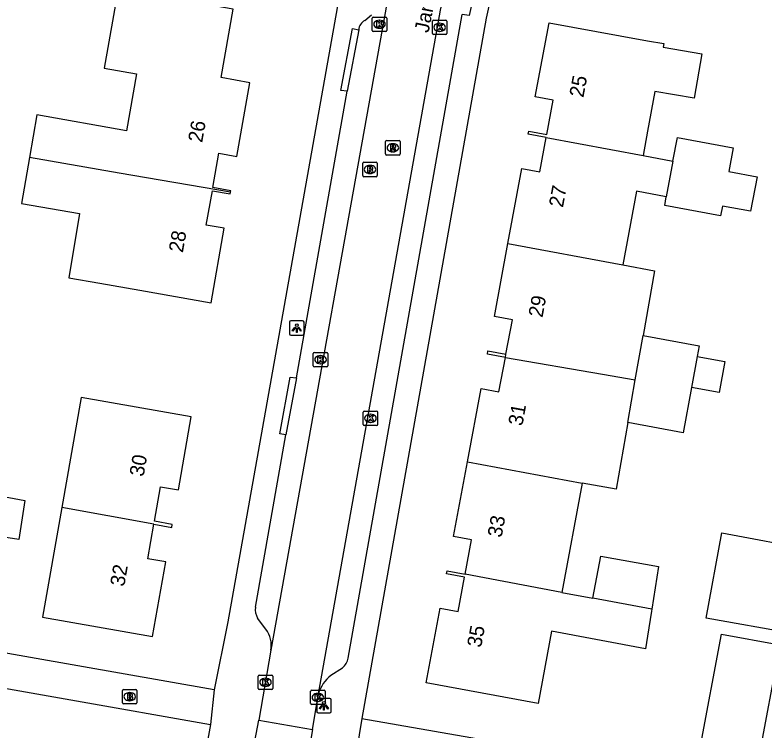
# Model space of a CAD drawing. Extents: x 163686 to 164493, y 382719 to 383870.
# Drawn here: x 163956.3 to 164008.1, y 383405.3 to 383454.6 of the extents above; entities that cross this region are included whole.
import ezdxf

# ---------------------------------------------------------------- set-up
doc = ezdxf.new("R2010")
doc.units = 0
for name, color, linetype in [('IMGEO_Brandkraan', 7, 'Continuous'), ('IMGEO_Kolk', 7, 'Continuous'), ('IMGEO_Lichtpunt', 7, 'Continuous'), ('IMGEO_Muur', 7, 'Continuous'), ('IMGEO_Openbare_ruimte_label', 7, 'Continuous'), ('IMGEO_Pand', 7, 'Continuous'), ('IMGEO_Pand_nummerreeks', 7, 'Continuous'), ('IMGEO_Rijbaan_lokaal_open', 7, 'Continuous'), ('IMGEO_Rioolput', 7, 'Continuous'), ('IMGEO_Voetpad_open', 7, 'Continuous')]:
    doc.layers.add(name, color=color, linetype=linetype)

msp = doc.modelspace()

# ---------------------------------------------------------------- linework, layer by layer
at = {"layer": 'IMGEO_Brandkraan'}
for p, q in [((163963.755, 383407.147), (163963.755, 383407.999)), ((163963.83, 383408.073), (163964.682, 383408.073)), ((163964.243, 383407.853), (163964.268, 383407.853)), ((163964.756, 383407.999), (163964.756, 383407.147)), ((163964.266, 383407.293), (163964.241, 383407.293)), ((163964.682, 383407.073), (163963.83, 383407.073))]:
    msp.add_line(p, q, dxfattribs=at)
for points in [[(163963.755, 383407.147), (163963.755, 383407.999)], [(163963.83, 383408.073), (163964.682, 383408.073)], [(163964.103, 383407.773), (163964.103, 383407.373), (163964.316, 383407.373)], [(163964.334, 383407.773), (163964.103, 383407.773)], [(163964.282, 383407.692), (163964.228, 383407.692), (163964.228, 383407.616)], [(163964.228, 383407.616), (163964.281, 383407.616)], [(163964.756, 383407.999), (163964.756, 383407.147)], [(163964.29, 383407.54), (163964.228, 383407.54), (163964.228, 383407.459)], [(163964.228, 383407.459), (163964.29, 383407.459)], [(163964.682, 383407.073), (163963.83, 383407.073)]]:
    msp.add_lwpolyline(points, dxfattribs=at)
for centre, radius, start, end in [((163963.832, 383407.997), 0.0765, 91.552, 178.448), ((163963.832, 383407.997), 0.0765, 91.552, 178.448), ((163964.283, 383407.654), 0.0379, 267.8285, 90.9355), ((163964.338, 383407.628), 0.145, 59.4692, 91.5367), ((163964.363, 383407.675), 0.0922, 285.5137, 58.1501), ((163964.68, 383407.997), 0.0765, 1.552, 88.448), ((163964.68, 383407.997), 0.0765, 1.552, 88.448), ((163963.832, 383407.149), 0.0765, 181.552, 268.448), ((163963.832, 383407.149), 0.0765, 181.552, 268.448), ((163964.291, 383407.499), 0.0404, 269.8759, 90.5077), ((163964.322, 383407.624), 0.251, 268.6676, 293.5347), ((163964.368, 383407.483), 0.105, 301.3115, 78.989), ((163964.68, 383407.149), 0.0765, 271.552, 358.448), ((163964.68, 383407.149), 0.0765, 271.552, 358.448)]:
    msp.add_arc(centre, radius, start, end, dxfattribs=at)
for centre, major_axis, ratio, start_param, end_param in [((163964.242, 383407.573), (-0.387, 0.002), 0.722429, 4.712389, 7.853982), ((163964.267, 383407.573), (-0.39, 0.002), 0.717154, 1.570796, 4.712389)]:
    msp.add_ellipse(centre, major_axis=major_axis, ratio=ratio, start_param=start_param, end_param=end_param, dxfattribs=at)
at = {"layer": 'IMGEO_Kolk'}
for p, q in [((163980.997, 383453.575), (163980.997, 383454.427)), ((163981.072, 383454.501), (163981.924, 383454.501)), ((163981.485, 383454.281), (163981.51, 383454.281)), ((163981.998, 383454.427), (163981.998, 383453.575)), ((163985.15, 383453.362), (163985.15, 383454.214)), ((163985.225, 383454.288), (163986.077, 383454.288)), ((163986.151, 383454.214), (163986.151, 383453.362)), ((163981.508, 383453.721), (163981.483, 383453.721)), ((163985.638, 383454.068), (163985.663, 383454.068)), ((163981.924, 383453.501), (163981.072, 383453.501)), ((163986.077, 383453.288), (163985.225, 383453.288)), ((163985.661, 383453.508), (163985.636, 383453.508)), ((163976.929, 383430.417), (163976.929, 383431.269)), ((163977.004, 383431.343), (163977.856, 383431.343)), ((163977.417, 383431.123), (163977.442, 383431.123)), ((163977.93, 383431.269), (163977.93, 383430.417)), ((163977.44, 383430.563), (163977.415, 383430.563)), ((163977.856, 383430.343), (163977.004, 383430.343)), ((163980.445, 383427.291), (163981.297, 383427.291)), ((163980.37, 383426.365), (163980.37, 383427.217)), ((163980.858, 383427.071), (163980.883, 383427.071)), ((163981.371, 383427.217), (163981.371, 383426.365)), ((163981.297, 383426.291), (163980.445, 383426.291)), ((163980.881, 383426.511), (163980.856, 383426.511)), ((163973.129, 383408.14), (163973.129, 383408.992)), ((163973.204, 383409.066), (163974.056, 383409.066)), ((163973.617, 383408.846), (163973.642, 383408.846)), ((163974.13, 383408.992), (163974.13, 383408.14)), ((163973.64, 383408.286), (163973.615, 383408.286)), ((163974.056, 383408.066), (163973.204, 383408.066)), ((163976.747, 383407.095), (163976.747, 383407.947)), ((163976.822, 383408.021), (163977.674, 383408.021)), ((163977.235, 383407.801), (163977.26, 383407.801)), ((163977.748, 383407.947), (163977.748, 383407.095)), ((163977.258, 383407.241), (163977.233, 383407.241)), ((163977.674, 383407.021), (163976.822, 383407.021))]:
    msp.add_line(p, q, dxfattribs=at)
for points in [[(163980.997, 383453.575), (163980.997, 383454.427)], [(163981.072, 383454.501), (163981.924, 383454.501)], [(163981.318, 383454.201), (163981.441, 383454.201), (163981.441, 383454.05), (163981.571, 383454.201), (163981.735, 383454.201), (163981.589, 383454.05), (163981.742, 383453.801), (163981.59, 383453.801), (163981.505, 383453.965), (163981.441, 383453.898), (163981.441, 383453.801), (163981.318, 383453.801), (163981.318, 383454.201)], [(163981.998, 383454.427), (163981.998, 383453.575)], [(163985.15, 383453.362), (163985.15, 383454.214)], [(163985.225, 383454.288), (163986.077, 383454.288)], [(163986.151, 383454.214), (163986.151, 383453.362)], [(163985.471, 383453.988), (163985.594, 383453.988), (163985.594, 383453.837), (163985.724, 383453.988), (163985.888, 383453.988), (163985.742, 383453.837), (163985.895, 383453.588), (163985.743, 383453.588), (163985.658, 383453.752), (163985.594, 383453.685), (163985.594, 383453.588), (163985.471, 383453.588), (163985.471, 383453.988)], [(163981.924, 383453.501), (163981.072, 383453.501)], [(163986.077, 383453.288), (163985.225, 383453.288)], [(163976.929, 383430.417), (163976.929, 383431.269)], [(163977.004, 383431.343), (163977.856, 383431.343)], [(163977.25, 383431.043), (163977.373, 383431.043), (163977.373, 383430.892), (163977.503, 383431.043), (163977.667, 383431.043), (163977.521, 383430.892), (163977.674, 383430.643), (163977.522, 383430.643), (163977.437, 383430.807), (163977.373, 383430.74), (163977.373, 383430.643), (163977.25, 383430.643), (163977.25, 383431.043)], [(163977.93, 383431.269), (163977.93, 383430.417)], [(163977.856, 383430.343), (163977.004, 383430.343)], [(163980.445, 383427.291), (163981.297, 383427.291)], [(163980.37, 383426.365), (163980.37, 383427.217)], [(163980.691, 383426.991), (163980.814, 383426.991), (163980.814, 383426.84), (163980.944, 383426.991), (163981.108, 383426.991), (163980.962, 383426.84), (163981.115, 383426.591), (163980.963, 383426.591), (163980.878, 383426.755), (163980.814, 383426.688), (163980.814, 383426.591), (163980.691, 383426.591), (163980.691, 383426.991)], [(163981.371, 383427.217), (163981.371, 383426.365)], [(163981.297, 383426.291), (163980.445, 383426.291)], [(163973.129, 383408.14), (163973.129, 383408.992)], [(163973.204, 383409.066), (163974.056, 383409.066)], [(163973.45, 383408.766), (163973.573, 383408.766), (163973.573, 383408.615), (163973.703, 383408.766), (163973.867, 383408.766), (163973.721, 383408.615), (163973.874, 383408.366), (163973.722, 383408.366), (163973.637, 383408.53), (163973.573, 383408.463), (163973.573, 383408.366), (163973.45, 383408.366), (163973.45, 383408.766)], [(163974.13, 383408.992), (163974.13, 383408.14)], [(163974.056, 383408.066), (163973.204, 383408.066)], [(163976.747, 383407.095), (163976.747, 383407.947)], [(163976.822, 383408.021), (163977.674, 383408.021)], [(163977.068, 383407.721), (163977.191, 383407.721), (163977.191, 383407.57), (163977.321, 383407.721), (163977.485, 383407.721), (163977.339, 383407.57), (163977.492, 383407.321), (163977.34, 383407.321), (163977.255, 383407.485), (163977.191, 383407.418), (163977.191, 383407.321), (163977.068, 383407.321), (163977.068, 383407.721)], [(163977.748, 383407.947), (163977.748, 383407.095)], [(163977.674, 383407.021), (163976.822, 383407.021)]]:
    msp.add_lwpolyline(points, dxfattribs=at)
for centre, start, end in [((163981.074, 383454.425), 91.552, 178.448), ((163981.074, 383454.425), 91.552, 178.448), ((163981.922, 383454.425), 1.552, 88.448), ((163981.922, 383454.425), 1.552, 88.448), ((163985.227, 383454.212), 91.552, 178.448), ((163985.227, 383454.212), 91.552, 178.448), ((163986.075, 383454.212), 1.552, 88.448), ((163986.075, 383454.212), 1.552, 88.448), ((163981.074, 383453.577), 181.552, 268.448), ((163981.074, 383453.577), 181.552, 268.448), ((163981.922, 383453.577), 271.552, 358.448), ((163981.922, 383453.577), 271.552, 358.448), ((163985.227, 383453.364), 181.552, 268.448), ((163985.227, 383453.364), 181.552, 268.448), ((163986.075, 383453.364), 271.552, 358.448), ((163986.075, 383453.364), 271.552, 358.448), ((163977.006, 383431.267), 91.552, 178.448), ((163977.006, 383431.267), 91.552, 178.448), ((163977.854, 383431.267), 1.552, 88.448), ((163977.854, 383431.267), 1.552, 88.448), ((163977.006, 383430.419), 181.552, 268.448), ((163977.006, 383430.419), 181.552, 268.448), ((163977.854, 383430.419), 271.552, 358.448), ((163977.854, 383430.419), 271.552, 358.448), ((163980.447, 383427.215), 91.552, 178.448), ((163980.447, 383427.215), 91.552, 178.448), ((163981.295, 383427.215), 1.552, 88.448), ((163981.295, 383427.215), 1.552, 88.448), ((163980.447, 383426.367), 181.552, 268.448), ((163980.447, 383426.367), 181.552, 268.448), ((163981.295, 383426.367), 271.552, 358.448), ((163981.295, 383426.367), 271.552, 358.448), ((163973.206, 383408.99), 91.552, 178.448), ((163973.206, 383408.99), 91.552, 178.448), ((163974.054, 383408.99), 1.552, 88.448), ((163974.054, 383408.99), 1.552, 88.448), ((163973.206, 383408.142), 181.552, 268.448), ((163973.206, 383408.142), 181.552, 268.448), ((163974.054, 383408.142), 271.552, 358.448), ((163974.054, 383408.142), 271.552, 358.448), ((163976.824, 383407.945), 91.552, 178.448), ((163976.824, 383407.945), 91.552, 178.448), ((163977.672, 383407.945), 1.552, 88.448), ((163977.672, 383407.945), 1.552, 88.448), ((163976.824, 383407.097), 181.552, 268.448), ((163976.824, 383407.097), 181.552, 268.448), ((163977.672, 383407.097), 271.552, 358.448), ((163977.672, 383407.097), 271.552, 358.448)]:
    msp.add_arc(centre, 0.0765, start, end, dxfattribs=at)
for centre, major_axis, ratio, start_param, end_param in [((163981.484, 383454.001), (-0.387, 0.002), 0.722429, 4.712389, 7.853982), ((163981.509, 383454.001), (-0.39, 0.002), 0.717154, 1.570796, 4.712389), ((163985.637, 383453.788), (-0.387, 0.002), 0.722429, 4.712389, 7.853982), ((163985.662, 383453.788), (-0.39, 0.002), 0.717154, 1.570796, 4.712389), ((163977.416, 383430.843), (-0.387, 0.002), 0.722429, 4.712389, 7.853982), ((163977.441, 383430.843), (-0.39, 0.002), 0.717154, 1.570796, 4.712389), ((163980.857, 383426.791), (-0.387, 0.002), 0.722429, 4.712389, 7.853982), ((163980.882, 383426.791), (-0.39, 0.002), 0.717154, 1.570796, 4.712389), ((163973.616, 383408.566), (-0.387, 0.002), 0.722429, 4.712389, 7.853982), ((163973.641, 383408.566), (-0.39, 0.002), 0.717154, 1.570796, 4.712389), ((163977.234, 383407.521), (-0.387, 0.002), 0.722429, 4.712389, 7.853982), ((163977.259, 383407.521), (-0.39, 0.002), 0.717154, 1.570796, 4.712389)]:
    msp.add_ellipse(centre, major_axis=major_axis, ratio=ratio, start_param=start_param, end_param=end_param, dxfattribs=at)
at = {"layer": 'IMGEO_Lichtpunt'}
for p, q in [((163976.194, 383433.52), (163975.386, 383433.52)), ((163976.194, 383433.52), (163975.386, 383433.52)), ((163975.292, 383433.425), (163975.292, 383432.618)), ((163975.292, 383433.425), (163975.292, 383432.618)), ((163976.288, 383432.618), (163976.288, 383433.425)), ((163976.288, 383432.618), (163976.288, 383433.425)), ((163975.386, 383432.524), (163976.194, 383432.524)), ((163975.386, 383432.524), (163976.194, 383432.524)), ((163977.162, 383407.346), (163977.162, 383406.539)), ((163977.162, 383407.346), (163977.162, 383406.539)), ((163978.064, 383407.441), (163977.256, 383407.441)), ((163978.064, 383407.441), (163977.256, 383407.441)), ((163978.158, 383406.539), (163978.158, 383407.346)), ((163978.158, 383406.539), (163978.158, 383407.346)), ((163977.256, 383406.445), (163978.064, 383406.445)), ((163977.256, 383406.445), (163978.064, 383406.445))]:
    msp.add_line(p, q, dxfattribs=at)
for points in [[(163975.666, 383433.089), (163975.705, 383433.061), (163975.517, 383432.799), (163975.479, 383432.826), (163975.666, 383433.089)], [(163975.768, 383433.041), (163975.815, 383433.041), (163975.815, 383432.719), (163975.768, 383432.719), (163975.768, 383433.041)], [(163975.878, 383433.061), (163975.916, 383433.088), (163976.103, 383432.826), (163976.064, 383432.798), (163975.878, 383433.061)], [(163977.536, 383407.01), (163977.575, 383406.982), (163977.387, 383406.72), (163977.349, 383406.747), (163977.536, 383407.01)], [(163977.638, 383406.962), (163977.685, 383406.962), (163977.685, 383406.64), (163977.638, 383406.64), (163977.638, 383406.962)], [(163977.748, 383406.982), (163977.786, 383407.009), (163977.973, 383406.747), (163977.934, 383406.719), (163977.748, 383406.982)]]:
    msp.add_lwpolyline(points, dxfattribs=at)
for centre in [(163975.791, 383433.223), (163977.661, 383407.144)]:
    msp.add_circle(centre, 0.0994, dxfattribs=at)
for centre, start, end in [((163975.386, 383433.425), 90, 180), ((163975.386, 383433.425), 90, 180), ((163976.194, 383433.425), 0, 90), ((163976.194, 383433.425), 0, 90), ((163975.386, 383432.618), 180, 270), ((163975.386, 383432.618), 180, 270), ((163976.194, 383432.618), 270, 0), ((163976.194, 383432.618), 270, 360), ((163977.256, 383407.346), 90, 180), ((163977.256, 383407.346), 90, 180), ((163978.064, 383407.346), 0, 90), ((163978.064, 383407.346), 0, 90), ((163977.256, 383406.539), 180, 270), ((163977.256, 383406.539), 180, 270), ((163978.064, 383406.539), 270, 0), ((163978.064, 383406.539), 270, 360)]:
    msp.add_arc(centre, 0.0946, start, end, dxfattribs=at)
at = {"layer": 'IMGEO_Muur'}
msp.add_lwpolyline([(163990.185, 383430.998), (163988.949, 383431.227), (163988.985, 383431.444), (163990.226, 383431.214)], dxfattribs=at)
at = {"layer": 'IMGEO_Pand'}
for points in [[(163971.222, 383442.399), (163971.241, 383442.507), (163970.002, 383442.726), (163970.419, 383445.1), (163971.658, 383444.881), (163972.552, 383449.968), (163970.563, 383450.318), (163971.394, 383455.046), (163966.47, 383455.912), (163963.466, 383456.44), (163962.504, 383450.964), (163964.729, 383450.573), (163964.04, 383446.652), (163957.86, 383447.737), (163957.344, 383444.803)], [(163993.007, 383446.179), (163991.768, 383446.409), (163991.808, 383446.625), (163993.047, 383446.395), (163993.488, 383448.765), (163992.249, 383448.995), (163993.199, 383454.109), (163998.115, 383453.195), (164000, 383452.863), (164001.122, 383452.665), (164001.078, 383452.428), (164003.751, 383451.957), (164003.211, 383448.889), (164000.509, 383449.365), (164000, 383446.627), (163999.685, 383444.932)], [(163990.366, 383438.861), (163991.327, 383444.039), (163992.567, 383443.809), (163993.007, 383446.179)], [(163993.007, 383446.179), (163999.685, 383444.932)], [(164001.749, 383444.547), (164002.055, 383446.191), (164005.913, 383445.473), (164005.609, 383443.835), (164007.557, 383443.472), (164007.112, 383441.085), (164005.165, 383441.449), (164005.04, 383440.777), (164001.181, 383441.494), (164001.291, 383442.082)], [(163999.685, 383444.932), (164001.749, 383444.547)], [(163957.344, 383444.803), (163956.784, 383441.615), (163960.79, 383440.93), (163960.066, 383436.49), (163962.189, 383436.117), (163964.957, 383435.63), (163969.881, 383434.765), (163970.786, 383439.917), (163969.546, 383440.136), (163969.964, 383442.509), (163971.203, 383442.29), (163971.222, 383442.399)], [(163971.222, 383442.399), (163963.525, 383443.718), (163957.344, 383444.803)], [(164001.749, 383444.547), (164001.291, 383442.082)], [(164001.291, 383442.082), (163999.227, 383442.466), (163998.283, 383437.39)], [(163990.226, 383431.214), (163990.666, 383433.584), (163989.427, 383433.814), (163990.366, 383438.861)], [(163990.366, 383438.861), (163998.283, 383437.39)], [(163998.283, 383437.39), (164000.477, 383436.982), (163999.685, 383432.509)], [(163999.145, 383429.458), (163999.685, 383432.509)], [(163999.685, 383432.509), (164003.564, 383431.789), (164003.43, 383431.069)], [(163987.562, 383423.781), (163988.506, 383428.858), (163989.745, 383428.628), (163990.185, 383430.998)], [(163990.185, 383430.998), (163990.226, 383431.214)], [(163990.185, 383430.998), (163996.882, 383429.851), (163999.145, 383429.458)], [(164003.43, 383431.069), (164005.331, 383430.716), (164004.933, 383428.576), (164003.032, 383428.93)], [(164003.43, 383431.069), (164003.032, 383428.93)], [(163998.631, 383426.495), (163999.145, 383429.458)], [(164003.032, 383428.93), (164002.448, 383425.785), (163998.631, 383426.495)], [(163965.922, 383419.478), (163967.16, 383419.251), (163967.198, 383419.468), (163965.959, 383419.687), (163966.376, 383422.061), (163967.615, 383421.842), (163968.503, 383426.892), (163960.912, 383428.226), (163959.58, 383420.641)], [(163998.631, 383426.495), (163997.834, 383421.901), (163995.48, 383422.309)], [(163987.404, 383416.029), (163987.845, 383418.403), (163986.605, 383418.633), (163987.562, 383423.781)], [(163987.562, 383423.781), (163995.48, 383422.309)], [(163995.48, 383422.309), (163994.079, 383414.768)], [(163953.169, 383421.831), (163957.028, 383421.115), (163956.607, 383418.413), (163952.731, 383419.017), (163953.169, 383421.831)], [(163959.58, 383420.641), (163958.248, 383413.059), (163965.838, 383411.726), (163966.743, 383416.878), (163965.504, 383417.097), (163965.922, 383419.478)], [(163965.922, 383419.478), (163959.58, 383420.641)], [(164009.99, 383411.932), (164004.036, 383412.992), (164005.13, 383418.879), (164011.497, 383417.696), (164010.412, 383411.857)], [(163996.223, 383414.37), (163996.764, 383417.28), (164000.758, 383416.558), (164000.294, 383413.613)], [(164000.294, 383413.613), (164000.274, 383413.484), (164000, 383411.743), (163999.864, 383410.879), (163993.373, 383412.085), (163992.447, 383407.1), (163984.729, 383408.535), (163985.685, 383413.677), (163986.924, 383413.447), (163987.365, 383415.817), (163986.125, 383416.047), (163986.166, 383416.263), (163987.404, 383416.029)], [(163994.079, 383414.768), (163987.404, 383416.029)], [(163994.079, 383414.768), (163996.223, 383414.37)], [(164000.294, 383413.613), (163996.223, 383414.37)], [(164009.118, 383411.151), (164007.636, 383403.177), (164003.615, 383403.925), (164005.097, 383411.898), (164009.118, 383411.151)]]:
    msp.add_lwpolyline(points, dxfattribs=at)
at = {"layer": 'IMGEO_Rijbaan_lokaal_open'}
for points in [[(163989.158, 383487.564), (163982.448, 383457.894), (163974.001, 383410.775)], [(163977.283, 383407.759), (163985.704, 383454.97), (163992.899, 383486.716)], [(163974.001, 383410.775), (163973.166, 383405.939)], [(163976.863, 383405.305), (163977.283, 383407.759)], [(163972.699, 383403.524), (163973.166, 383405.939)], [(163973.166, 383405.939), (163976.863, 383405.305)], [(163976.863, 383405.305), (163976.459, 383402.927)]]:
    msp.add_lwpolyline(points, dxfattribs=at)
at = {"layer": 'IMGEO_Rioolput'}
for p, q in [((163981.996, 383445.973), (163982.848, 383445.973)), ((163981.921, 383445.047), (163981.921, 383445.899)), ((163982.409, 383445.753), (163982.434, 383445.753)), ((163982.922, 383445.899), (163982.922, 383445.047)), ((163982.848, 383444.973), (163981.996, 383444.973)), ((163982.432, 383445.193), (163982.407, 383445.193)), ((163980.343, 383443.548), (163980.343, 383444.4)), ((163980.418, 383444.474), (163981.27, 383444.474)), ((163981.344, 383444.4), (163981.344, 383443.548)), ((163980.831, 383444.254), (163980.856, 383444.254)), ((163981.27, 383443.474), (163980.418, 383443.474)), ((163980.854, 383443.694), (163980.829, 383443.694))]:
    msp.add_line(p, q, dxfattribs=at)
for points in [[(163981.996, 383445.973), (163982.848, 383445.973)], [(163981.921, 383445.047), (163981.921, 383445.899)], [(163982.51, 383445.671), (163982.258, 383445.673), (163982.258, 383445.273)], [(163982.258, 383445.273), (163982.382, 383445.273), (163982.382, 383445.435), (163982.393, 383445.435)], [(163982.436, 383445.592), (163982.382, 383445.592), (163982.382, 383445.511)], [(163982.382, 383445.511), (163982.434, 383445.511)], [(163982.44, 383445.406), (163982.511, 383445.273), (163982.651, 383445.273), (163982.586, 383445.399)], [(163982.922, 383445.899), (163982.922, 383445.047)], [(163982.848, 383444.973), (163981.996, 383444.973)], [(163980.343, 383443.548), (163980.343, 383444.4)], [(163980.418, 383444.474), (163981.27, 383444.474)], [(163981.344, 383444.4), (163981.344, 383443.548)], [(163980.932, 383444.172), (163980.68, 383444.174), (163980.68, 383443.774)], [(163980.68, 383443.774), (163980.804, 383443.774), (163980.804, 383443.936), (163980.815, 383443.936)], [(163980.858, 383444.093), (163980.804, 383444.093), (163980.804, 383444.012)], [(163980.804, 383444.012), (163980.856, 383444.012)], [(163980.862, 383443.907), (163980.933, 383443.774), (163981.073, 383443.774), (163981.008, 383443.9)], [(163981.27, 383443.474), (163980.418, 383443.474)]]:
    msp.add_lwpolyline(points, dxfattribs=at)
for centre, radius, start, end in [((163981.998, 383445.897), 0.0765, 91.552, 178.448), ((163981.998, 383445.897), 0.0765, 91.552, 178.448), ((163982.846, 383445.897), 0.0765, 1.552, 88.448), ((163982.846, 383445.897), 0.0765, 1.552, 88.448), ((163982.392, 383445.382), 0.0533, 26.0293, 88.6989), ((163982.418, 383445.7), 0.19, 274.7715, 282.9687), ((163982.442, 383445.496), 0.0964, 77.0061, 93.1865), ((163982.456, 383445.553), 0.0378, 276.6634, 79.6772), ((163982.509, 383445.561), 0.109, 350.3612, 89.416), ((163982.507, 383445.561), 0.112, 277.5842, 350.9817), ((163982.491, 383445.346), 0.108, 29.5134, 73.7905), ((163981.998, 383445.049), 0.0765, 181.552, 268.448), ((163981.998, 383445.049), 0.0765, 181.552, 268.448), ((163982.846, 383445.049), 0.0765, 271.552, 358.448), ((163982.846, 383445.049), 0.0765, 271.552, 358.448), ((163980.42, 383444.398), 0.0765, 91.552, 178.448), ((163980.42, 383444.398), 0.0765, 91.552, 178.448), ((163981.268, 383444.398), 0.0765, 1.552, 88.448), ((163981.268, 383444.398), 0.0765, 1.552, 88.448), ((163980.814, 383443.883), 0.0533, 26.0293, 88.6989), ((163980.84, 383444.201), 0.19, 274.7715, 282.9687), ((163980.864, 383443.997), 0.0964, 77.0061, 93.1865), ((163980.878, 383444.054), 0.0378, 276.6634, 79.6772), ((163980.931, 383444.062), 0.109, 350.3612, 89.416), ((163980.929, 383444.062), 0.112, 277.5842, 350.9817), ((163980.913, 383443.847), 0.108, 29.5134, 73.7905), ((163980.42, 383443.55), 0.0765, 181.552, 268.448), ((163980.42, 383443.55), 0.0765, 181.552, 268.448), ((163981.268, 383443.55), 0.0765, 271.552, 358.448), ((163981.268, 383443.55), 0.0765, 271.552, 358.448)]:
    msp.add_arc(centre, radius, start, end, dxfattribs=at)
for centre, major_axis, ratio, start_param, end_param in [((163982.408, 383445.473), (-0.387, 0.002), 0.722429, 4.712389, 7.853982), ((163982.433, 383445.473), (-0.39, 0.002), 0.717154, 1.570796, 4.712389), ((163980.83, 383443.974), (-0.387, 0.002), 0.722429, 4.712389, 7.853982), ((163980.855, 383443.974), (-0.39, 0.002), 0.717154, 1.570796, 4.712389)]:
    msp.add_ellipse(centre, major_axis=major_axis, ratio=ratio, start_param=start_param, end_param=end_param, dxfattribs=at)
at = {"layer": 'IMGEO_Voetpad_open'}
for points in [[(164010.179, 383547.596), (164003.126, 383517.221), (163992.708, 383471.874), (163988.857, 383454.418), (163980.269, 383406.063)], [(163988.771, 383461.562), (163989.194, 383461.47), (163987.676, 383454.596), (163987.196, 383454.676)], [(163979.186, 383458.312), (163978.999, 383457.491), (163971.042, 383412.745), (163970.084, 383408.049)], [(163979.344, 383410.226), (163987.196, 383454.676)], [(163980.48, 383454.259), (163980.949, 383454.641)], [(163979.26, 383449.371), (163978.834, 383449.431), (163979.636, 383453.697), (163980.067, 383453.619)], [(163980.067, 383453.619), (163979.26, 383449.371)], [(163980.269, 383406.063), (164007.343, 383401.357), (164037.265, 383396.156), (164037.516, 383398.029), (164044.837, 383438.931), (164047.484, 383452.969)], [(163975.77, 383429.589), (163979.26, 383449.371)], [(163975.033, 383425.641), (163974.61, 383425.716), (163975.328, 383429.639), (163975.77, 383429.589)], [(163975.77, 383429.589), (163975.033, 383425.641)], [(163972.94, 383413.752), (163975.033, 383425.641)], [(163970.084, 383408.049), (163941.446, 383413.092), (163934.653, 383414.182), (163909.926, 383418.451)], [(163973.656, 383412.225), (163973.086, 383412.997)], [(163940.898, 383410.767), (163969.83, 383405.66)], [(163978.147, 383409.045), (163978.933, 383409.573)], [(163970.084, 383408.049), (163969.83, 383405.66)], [(163980.269, 383406.063), (163979.901, 383403.818)], [(163969.83, 383405.66), (163969.133, 383401.885), (163968.95, 383401.745)]]:
    msp.add_lwpolyline(points, dxfattribs=at)
for centre, radius, start, end in [((163980.859, 383453.561), 0.795, 118.5255, 175.8052), ((163974.026, 383413.57), 1.101, 170.5028, 211.3865), ((163972.132, 383411.096), 1.896, 350.2437, 36.5235), ((163978.243, 383410.463), 1.127, 307.7902, 347.837), ((163979.65, 383407.102), 2.456, 127.7194, 164.4902)]:
    msp.add_arc(centre, radius, start, end, dxfattribs=at)

# ---------------------------------------------------------------- texts
at = {"layer": 'IMGEO_Openbare_ruimte_label'}
msp.add_text('Jan Cellierslaan', height=1, rotation=78.8137, dxfattribs=at).set_placement((163984.88, 383453.372))
at = {"layer": 'IMGEO_Pand_nummerreeks'}
for s, rotation, p in [('25', 79.4692, (163995.567, 383448.899)), ('26', 80.0355, (163969.259, 383445.79)), ('27', 79.4692, (163994.156, 383441.304)), ('28', 80.0355, (163967.924, 383438.191)), ('29', 79.4692, (163992.744, 383433.708)), ('31', 79.4692, (163991.352, 383426.223)), ('30', 80.0365, (163965.213, 383422.725)), ('33', 79.4692, (163989.921, 383418.517)), ('32', 80.0365, (163963.879, 383415.137)), ('35', 79.4692, (163988.509, 383410.921))]:
    msp.add_text(s, height=1, rotation=rotation, dxfattribs=at).set_placement(p)

doc.saveas('drawing.dxf')
